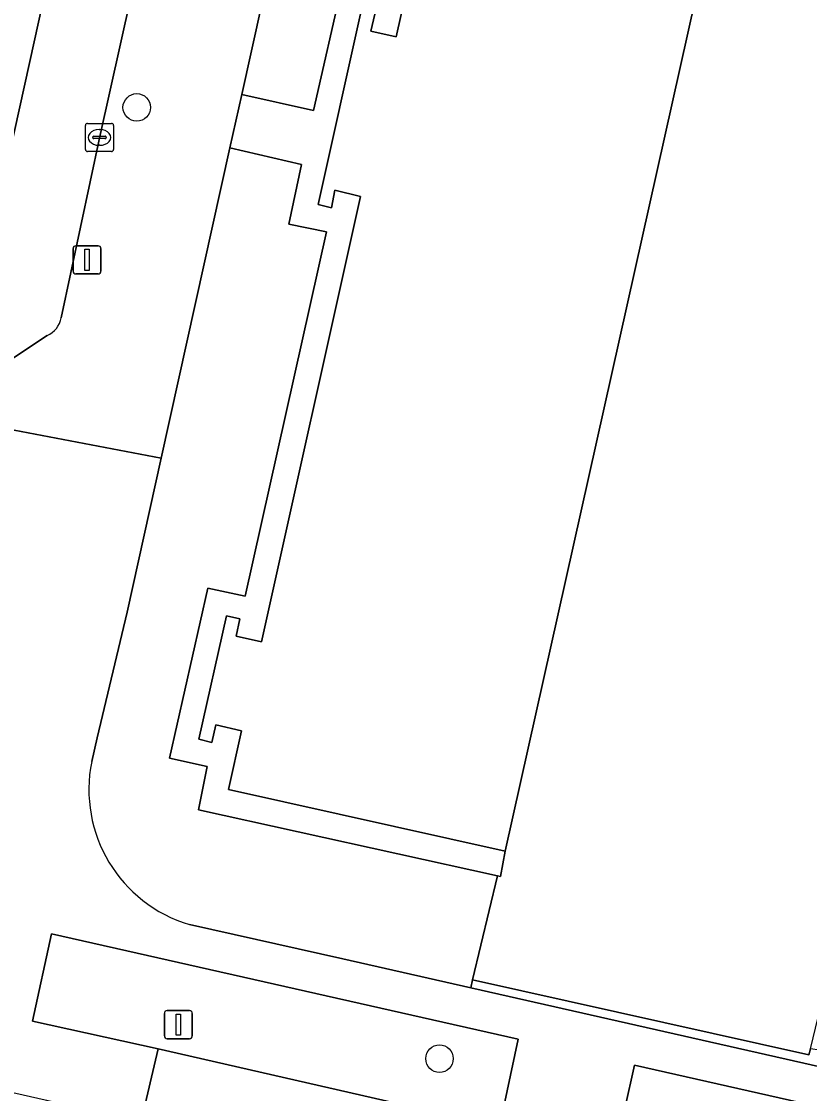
# Model space of a CAD drawing. Extents: x 161771 to 163125, y 382475 to 383179.
# Drawn here: x 162524.08 to 162552.09, y 382837.03 to 382875.11 of the extents above; entities that cross this region are included whole.
import ezdxf

# ---------------------------------------------------------------- set-up
doc = ezdxf.new("R2010")
doc.units = 0
for name, color, linetype in [('IMGEO_Boom', 7, 'Continuous'), ('IMGEO_Groenvoorziening', 7, 'Continuous'), ('IMGEO_Hek', 7, 'Continuous'), ('IMGEO_Kolk', 7, 'Continuous'), ('IMGEO_Lichtmast', 7, 'Continuous'), ('IMGEO_Pand', 7, 'Continuous'), ('IMGEO_Parkeervlak_open', 7, 'Continuous'), ('IMGEO_Rijbaan_lokaal_open', 7, 'Continuous'), ('IMGEO_Voetpad_open', 7, 'Continuous')]:
    doc.layers.add(name, color=color, linetype=linetype)

msp = doc.modelspace()

# ---------------------------------------------------------------- linework, layer by layer
at = {"layer": 'IMGEO_Boom'}
for centre in [(162528.18, 382872.057), (162538.941, 382838.265)]:
    msp.add_circle(centre, 0.489, dxfattribs=at)
at = {"layer": 'IMGEO_Groenvoorziening'}
for points in [[(162531.914, 382872.52), (162534.463, 382871.942), (162535.491, 382876.483), (162536.844, 382876.187), (162539.759, 382889.254), (162538.398, 382889.562), (162538.873, 382891.616), (162536.278, 382892.212)], [(162525.148, 382842.698), (162524.474, 382839.593), (162528.942, 382838.609), (162541.078, 382835.848), (162541.735, 382838.963)], [(162545.87, 382838.037), (162545.187, 382834.959), (162551.057, 382833.609), (162551.746, 382836.711)]]:
    msp.add_lwpolyline(points, close=True, dxfattribs=at)
for points in [[(162534.924, 382867.638), (162533.582, 382867.913), (162534.037, 382870.033), (162531.491, 382870.615), (162529.048, 382859.594), (162527.835, 382854.122), (162526.768, 382849.667), (162526.579, 382848.818)], [(162530.056, 382843.026), (162535.507, 382841.814), (162540.051, 382840.786), (162540.117, 382841.063), (162541, 382844.755), (162530.37, 382847.105), (162530.687, 382848.641), (162529.346, 382848.934), (162530.702, 382854.978), (162532.038, 382854.689), (162534.924, 382867.638)]]:
    msp.add_lwpolyline(points, dxfattribs=at)
msp.add_arc((162531.482, 382847.822), 5.003, 168.5143, 253.4394, dxfattribs=at)
at = {"layer": 'IMGEO_Hek'}
for points in [[(162541, 382844.755), (162540.117, 382841.063)], [(162540.117, 382841.063), (162540.057, 382840.814)], [(162552.063, 382838.397), (162540.117, 382841.063)]]:
    msp.add_lwpolyline(points, dxfattribs=at)
at = {"layer": 'IMGEO_Kolk'}
for p, q in [((162526.354, 382870.564), (162526.354, 382871.416)), ((162526.429, 382871.49), (162527.281, 382871.49)), ((162527.355, 382871.416), (162527.355, 382870.564)), ((162526.613, 382870.984), (162526.613, 382870.996)), ((162526.656, 382871.033), (162527.054, 382871.033)), ((162526.842, 382871.27), (162526.867, 382871.27)), ((162527.097, 382870.996), (162527.097, 382870.984)), ((162527.051, 382870.947), (162526.653, 382870.947)), ((162526.865, 382870.71), (162526.84, 382870.71)), ((162527.281, 382870.49), (162526.429, 382870.49))]:
    msp.add_line(p, q, dxfattribs=at)
for points in [[(162526.354, 382870.564), (162526.354, 382871.416)], [(162526.429, 382871.49), (162527.281, 382871.49)], [(162527.355, 382871.416), (162527.355, 382870.564)], [(162527.281, 382870.49), (162526.429, 382870.49)]]:
    msp.add_lwpolyline(points, dxfattribs=at)
for centre, radius, start, end in [((162526.431, 382871.414), 0.0765, 91.552, 178.448), ((162526.431, 382871.414), 0.0765, 91.552, 178.448), ((162527.279, 382871.414), 0.0765, 1.552, 88.448), ((162527.279, 382871.414), 0.0765, 1.552, 88.448), ((162526.653, 382870.993), 0.0403, 85.8775, 175.7526), ((162526.65, 382870.983), 0.0366, 178.938, 274.7102), ((162527.054, 382870.99), 0.043, 264.8664, 352.4533), ((162527.058, 382870.995), 0.0386, 1.7309, 96.639), ((162526.431, 382870.566), 0.0765, 181.552, 268.448), ((162526.431, 382870.566), 0.0765, 181.552, 268.448), ((162527.279, 382870.566), 0.0765, 271.552, 358.448), ((162527.279, 382870.566), 0.0765, 271.552, 358.448)]:
    msp.add_arc(centre, radius, start, end, dxfattribs=at)
for centre, major_axis, ratio, start_param, end_param in [((162526.841, 382870.99), (-0.387, 0.002), 0.722429, 4.712389, 7.853982), ((162526.866, 382870.99), (-0.39, 0.002), 0.717154, 1.570796, 4.712389)]:
    msp.add_ellipse(centre, major_axis=major_axis, ratio=ratio, start_param=start_param, end_param=end_param, dxfattribs=at)
at = {"layer": 'IMGEO_Lichtmast'}
for p, q in [((162525.916, 382866.241), (162525.916, 382867.041)), ((162525.916, 382867.041), (162525.916, 382866.241)), ((162526.016, 382867.141), (162526.806, 382867.141)), ((162526.806, 382867.141), (162526.016, 382867.141)), ((162526.906, 382867.041), (162526.906, 382866.241)), ((162526.906, 382866.241), (162526.906, 382867.041)), ((162526.806, 382866.141), (162526.016, 382866.141)), ((162526.016, 382866.141), (162526.806, 382866.141)), ((162529.162, 382839.075), (162529.162, 382839.875)), ((162529.162, 382839.875), (162529.162, 382839.075)), ((162529.262, 382839.975), (162530.052, 382839.975)), ((162530.052, 382839.975), (162529.262, 382839.975)), ((162530.152, 382839.875), (162530.152, 382839.075)), ((162530.152, 382839.075), (162530.152, 382839.875)), ((162530.052, 382838.975), (162529.262, 382838.975)), ((162529.262, 382838.975), (162530.052, 382838.975))]:
    msp.add_line(p, q, dxfattribs=at)
for points in [[(162526.336, 382867.016), (162526.486, 382867.016), (162526.486, 382866.266), (162526.336, 382866.266), (162526.336, 382867.016)], [(162529.582, 382839.85), (162529.732, 382839.85), (162529.732, 382839.1), (162529.582, 382839.1), (162529.582, 382839.85)]]:
    msp.add_lwpolyline(points, dxfattribs=at)
for centre, start, end in [((162526.016, 382867.041), 90, 180), ((162526.016, 382867.041), 90, 180), ((162526.806, 382867.041), 0, 90), ((162526.806, 382867.041), 360, 90), ((162526.016, 382866.241), 180, 270), ((162526.016, 382866.241), 180, 270), ((162526.806, 382866.241), 270, 0), ((162526.806, 382866.241), 270, 0), ((162529.262, 382839.875), 90, 180), ((162529.262, 382839.875), 90, 180), ((162530.052, 382839.875), 0, 90), ((162530.052, 382839.875), 360, 90), ((162529.262, 382839.075), 180, 270), ((162529.262, 382839.075), 180, 270), ((162530.052, 382839.075), 270, 0), ((162530.052, 382839.075), 270, 0)]:
    msp.add_arc(centre, 0.1, start, end, dxfattribs=at)
at = {"layer": 'IMGEO_Pand'}
for points in [[(162536.157, 382875.484), (162534.623, 382868.612), (162535.098, 382868.487), (162535.219, 382869.112), (162536.136, 382868.89), (162532.608, 382853.074), (162531.715, 382853.269), (162531.847, 382853.887), (162531.365, 382853.998), (162530.385, 382849.616), (162530.844, 382849.501), (162530.993, 382850.123), (162531.898, 382849.915), (162531.442, 382847.825), (162541.272, 382845.64), (162554.26, 382903.768)], [(162540.967, 382890.489), (162537.406, 382874.564), (162536.505, 382874.762), (162536.636, 382875.368)]]:
    msp.add_lwpolyline(points, dxfattribs=at)
at = {"layer": 'IMGEO_Parkeervlak_open'}
for points in [[(162552.124, 382838.614), (162553.867, 382845.802), (162556.085, 382855.636), (162555.986, 382855.656), (162565.674, 382898.804), (162565.821, 382898.771), (162567.437, 382905.961), (162545.615, 382910.798), (162545.581, 382910.638), (162544.58, 382905.959), (162554.26, 382903.768), (162541.272, 382845.64), (162541.103, 382844.732), (162541, 382844.755), (162540.117, 382841.063), (162552.063, 382838.397)], [(162540.117, 382841.063), (162540.051, 382840.786), (162565.981, 382834.919), (162566.09, 382835.435), (162552.45, 382838.562), (162552.124, 382838.614), (162552.063, 382838.397)], [(162541.078, 382835.848), (162528.942, 382838.609), (162528.342, 382836.046), (162540.536, 382833.301)]]:
    msp.add_lwpolyline(points, close=True, dxfattribs=at)
for points in [[(162532.166, 382908.973), (162521.569, 382861.013)], [(162525.49, 382864.585), (162526.862, 382871.028), (162529.824, 382884.314), (162534.282, 382904.332)], [(162522.373, 382862.225), (162524.993, 382863.955)]]:
    msp.add_lwpolyline(points, dxfattribs=at)
msp.add_arc((162524.667, 382864.723), 0.834, 292.9775, 350.4835, dxfattribs=at)
at = {"layer": 'IMGEO_Rijbaan_lokaal_open'}
msp.add_lwpolyline([(162536.122, 382927.21), (162536.265, 382927.836), (162546.153, 382970.088), (162546.196, 382970.274), (162546.213, 382970.342), (162537.134, 382972.199), (162512.808, 382862.756), (162521.569, 382861.013), (162532.166, 382908.973)], close=True, dxfattribs=at)
at = {"layer": 'IMGEO_Voetpad_open'}
for points in [[(162534.282, 382904.332), (162529.824, 382884.314), (162526.862, 382871.028), (162525.49, 382864.585)], [(162521.569, 382861.013), (162529.048, 382859.594), (162531.491, 382870.615), (162531.914, 382872.52), (162536.278, 382892.212)], [(162536.636, 382875.368), (162536.505, 382874.762), (162537.406, 382874.564), (162540.967, 382890.489)], [(162535.491, 382876.483), (162534.463, 382871.942), (162531.914, 382872.52), (162531.491, 382870.615), (162534.037, 382870.033), (162533.582, 382867.913), (162534.924, 382867.638), (162532.038, 382854.689), (162530.702, 382854.978), (162529.346, 382848.934), (162530.687, 382848.641), (162530.37, 382847.105), (162541, 382844.755), (162541.103, 382844.732), (162541.272, 382845.64), (162531.442, 382847.825), (162531.898, 382849.915), (162530.993, 382850.123), (162530.844, 382849.501), (162530.385, 382849.616), (162531.365, 382853.998), (162531.847, 382853.887), (162531.715, 382853.269), (162532.608, 382853.074), (162536.136, 382868.89), (162535.219, 382869.112), (162535.098, 382868.487), (162534.623, 382868.612), (162536.157, 382875.484)], [(162524.993, 382863.955), (162522.373, 382862.225)], [(162526.579, 382848.818), (162526.768, 382849.667), (162527.835, 382854.122), (162529.048, 382859.594), (162521.569, 382861.013), (162518.169, 382844.835), (162518.04, 382844.331), (162523.688, 382843.036), (162522.719, 382838.602), (162519.276, 382839.329)], [(162647.054, 382816.755), (162640.833, 382818.172), (162609.155, 382825.277), (162605.495, 382826.112), (162601.822, 382826.906), (162592.09, 382829.137), (162592.118, 382829.231), (162587.106, 382830.363), (162586.985, 382829.913), (162573.585, 382832.911), (162573.663, 382833.181), (162565.981, 382834.919), (162540.051, 382840.786), (162535.507, 382841.814), (162530.056, 382843.026)], [(162522.276, 382837.399), (162522.61, 382837.323), (162527.328, 382836.258), (162528.342, 382836.046), (162528.942, 382838.609), (162524.474, 382839.593), (162525.148, 382842.698), (162541.735, 382838.963), (162541.078, 382835.848), (162540.536, 382833.301), (162544.598, 382832.387), (162545.187, 382834.959), (162545.87, 382838.037), (162551.746, 382836.711), (162551.057, 382833.609), (162550.488, 382831.044), (162568.2, 382827.084), (162575.79, 382825.382), (162576.348, 382827.95), (162577.05, 382831.052), (162588.766, 382828.399), (162588.066, 382825.316), (162587.494, 382822.751), (162605.165, 382818.789)]]:
    msp.add_lwpolyline(points, dxfattribs=at)
for centre, radius, start, end in [((162524.667, 382864.723), 0.834, 292.9775, 350.4835), ((162531.482, 382847.822), 5.003, 168.5143, 253.4394)]:
    msp.add_arc(centre, radius, start, end, dxfattribs=at)

doc.saveas('drawing.dxf')
